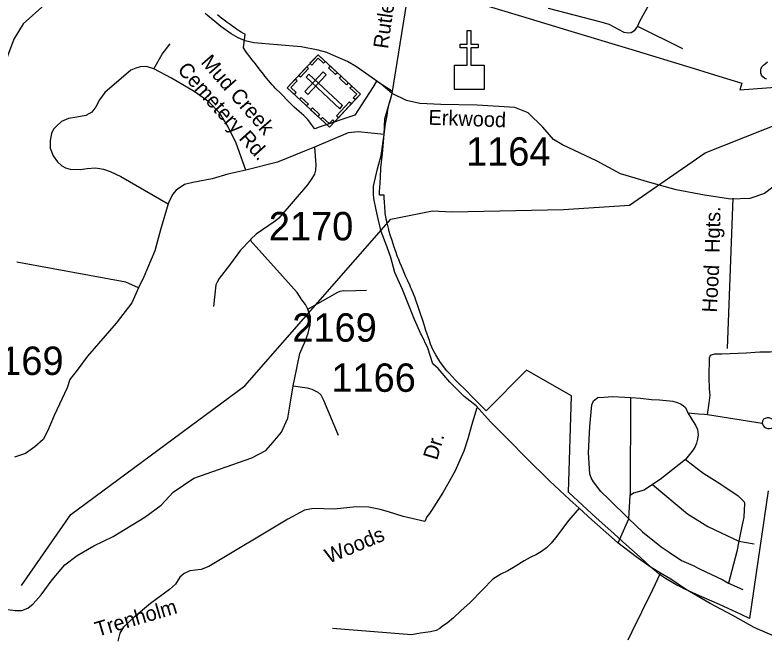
# Model space of a CAD drawing. Extents: x 884530 to 1028605, y 526725 to 653634.
# Drawn here: x 968312 to 971611, y 576051 to 578797 of the extents above; entities that cross this region are included whole.
import ezdxf

# ---------------------------------------------------------------- set-up
doc = ezdxf.new("R2010")
doc.units = 0
for name, color, linetype in [('Exist Boundary Political City Limit New', 7, 'Continuous'), ('Exist Cultural Cemetery CELL', 7, 'Continuous'), ('Exist Cultural Church CELL', 7, 'Continuous'), ('Exist Hydrographic Creek Single Shore', 7, 'Continuous'), ('Exist Road Non-System Type 51', 7, 'Continuous'), ('Exist Road Non-System Type 51 Label', 7, 'Continuous'), ('Exist Road Secondary Type 41 Attributed', 7, 'Continuous'), ('Exist Road Secondary Type 51 Attributed', 7, 'Continuous'), ('Exist Road Secondary Type 51 Label', 7, 'Continuous'), ('Exist Road Secondary Type 51 Number Label', 7, 'Continuous'), ('Map Preparation Boundary City Limit Buffer Line', 7, 'Continuous')]:
    doc.layers.add(name, color=color, linetype=linetype)

msp = doc.modelspace()

# ---------------------------------------------------------------- linework, layer by layer
at = {"layer": 'Exist Boundary Political City Limit New'}
for points in [[(970265.4, 578875.7), (970539.7, 578792.4), (970756.5, 578726.5), (971010.2, 578649.4), (971299.7, 578561.4), (971408.9, 578528.2), (971509.6, 578497.6), (971500.3, 578467.2), (971794, 578490.1)], [(970019.6, 577674.4), (970011.9, 577692.4), (970005.4, 577707.6), (970000, 577720.8), (969997.7, 577726.4), (969995.1, 577733.2), (969993.3, 577737.8), (969986.7, 577756.9), (969986, 577759.1), (969978.9, 577780.5), (969971, 577804.8), (969965.7, 577821.1), (969963.1, 577828.9), (969962.7, 577830.3), (969958.7, 577843.7), (969956.6, 577851.1), (969956.2, 577852.2), (969955.8, 577853.8), (969950, 577876.2), (969949.7, 577877.3), (969947.3, 577887.8), (969945.2, 577898.5), (969944.6, 577901.8), (969943.5, 577908.6), (969941, 577925.2), (969940.6, 577927.9), (969938.6, 577953.7), (969937.3, 577972.1), (969935.9, 577994.3), (969935.5, 578004.2), (969916.1, 578003.9), (969915.9, 578008.9), (969915.5, 578020.6), (969917.8, 578054.9), (969921.2, 578118.5), (969921.8, 578124.3), (969928.2, 578186.6), (969936.2, 578272.2), (969942.1, 578318.4), (969949, 578354.2), (969952.4, 578379.8), (969958.2, 578406.3), (969966.3, 578434.1), (969971.2, 578452.6), (969973.2, 578460.6), (969902.8, 578505.8), (969887.6, 578481), (969806.8, 578356.7), (969649.8, 578303.1), (969631, 578296.7), (969630.2, 578297.6), (969624.1, 578305.1), (969613.1, 578319.2), (969598.5, 578338.1), (969591.6, 578345.9), (969582.9, 578354.2), (969572.9, 578363.1), (969562, 578372.4), (969540.5, 578391.7), (969524.8, 578406.6), (969517.6, 578413.6), (969479.3, 578452.9), (969457, 578475.4), (969450.7, 578482.1), (969443.5, 578490), (969435.5, 578499.1), (969426.7, 578509.5), (969411, 578528.5), (969404.8, 578536.3), (969392.2, 578552.6), (969364.3, 578589.4), (969354.4, 578601.6), (969342.4, 578617), (969335.4, 578626.4), (969328.1, 578636.8), (969317, 578653.2), (969325.2, 578712.2), (969317.8, 578715.6), (969307.6, 578720.9), (969299.6, 578725.7), (969295.4, 578728.4), (969286.6, 578734.6), (969258.1, 578755.2), (969245.6, 578763.9), (969237.4, 578770.1), (969226.9, 578778.2), (969215.1, 578787.5), (969202.6, 578797.7)], [(971625.5, 576703.1), (971543.3, 576141.6), (971506.6, 576159.8), (971411.8, 576203.7), (971343.5, 576233), (971309.8, 576247.1), (971255.1, 576272.5), (971238.9, 576280.6), (971223.8, 576288.9), (971181.3, 576313.8), (971173.5, 576318.1), (971164.8, 576323.7), (971147.2, 576336), (971133.9, 576346.6), (971108.8, 576368.1), (971061.6, 576411), (971023.6, 576445.6), (970985.5, 576478.7), (970946.4, 576515.7), (970868.2, 576585.3), (970747.8, 576695.8), (970747.2, 576696.2), (970759.6, 577120.9), (970562, 577234), (970384.2, 577055.9), (970326.2, 577113.7), (970294.8, 577145.8), (970261.3, 577178.1), (970259.6, 577179.9), (970248.6, 577191.1), (970221.2, 577220.4), (970211, 577232.1), (970197.2, 577249.8), (970181.4, 577272.2), (970162.9, 577301.2), (970156.9, 577311.8), (970151.8, 577321.9), (970140.2, 577348.9), (970135.1, 577364.6), (970120, 577409), (970108.9, 577443.8), (970090, 577500), (970072.7, 577551.1), (970072.8, 577556.1), (970070.9, 577556.1), (970056.5, 577590), (970052, 577600.1), (970048.6, 577607.7), (970039.4, 577627.4), (970031.7, 577645.1), (970019.6, 577674.4)]]:
    msp.add_lwpolyline(points, dxfattribs=at)
at = {"layer": 'Exist Cultural Cemetery CELL'}
for points in [[(969509.2, 578476.8), (969645, 578622.4), (969831.2, 578448.7), (969695.4, 578303.1)], [(969676.7, 578592.9), (969669, 578584.6), (969645.5, 578606.5), (969617.8, 578576.9), (969609.7, 578584.5), (969645.1, 578622.4)], [(969559.7, 578531), (969595.1, 578568.9), (969603.4, 578561.1), (969568, 578523.2)], [(969586.8, 578460.2), (969600.4, 578447.5), (969680.8, 578533.6), (969667.1, 578546.3)], [(969722.4, 578534.7), (969690.7, 578564.2), (969698.5, 578572.5), (969730.2, 578543)], [(969540.8, 578447.3), (969548.6, 578455.6), (969525, 578477.5), (969552.7, 578507.2), (969544.6, 578514.8), (969509.2, 578476.8)], [(969605, 578536.6), (969592.2, 578522.9), (969740.5, 578384.6), (969753.2, 578398.2)], [(969770.6, 578489.7), (969738.9, 578519.2), (969746.7, 578527.5), (969778.3, 578498)], [(969808.6, 578424.5), (969800.2, 578432.3), (969815.2, 578448.4), (969785.6, 578476), (969793.2, 578484.1), (969831.2, 578448.7)], [(969595, 578396.7), (969563.4, 578426.2), (969571.1, 578434.6), (969602.8, 578405)], [(969726.1, 578353), (969784, 578415), (969792.4, 578407.2), (969734.5, 578345.2)], [(969644.2, 578350.8), (969612.5, 578380.4), (969620.3, 578388.7), (969652, 578359.1)], [(969717.9, 578327.3), (969709.5, 578335.2), (969694.5, 578319.1), (969664.9, 578346.7), (969657.3, 578338.5), (969695.3, 578303.1)]]:
    msp.add_lwpolyline(points, close=True, dxfattribs=at)
at = {"layer": 'Exist Cultural Church CELL'}
msp.add_lwpolyline([(970244.9, 578576.1), (970301.8, 578576.3), (970301.8, 578652.4), (970269.8, 578652.4), (970269.8, 578668.4), (970301.8, 578668.4), (970301.8, 578728.5), (970317.9, 578728.5), (970317.9, 578668.4), (970349.9, 578668.4), (970349.9, 578652.4), (970317.9, 578652.4), (970317.9, 578576.3), (970375.5, 578576.1), (970375.5, 578469.7), (970244.9, 578469.7)], close=True, dxfattribs=at)
at = {"layer": 'Exist Hydrographic Creek Single Shore'}
msp.add_lwpolyline([(968341, 576287.4), (968558.2, 576599.2), (969323, 577166), (969965.1, 577898.2), (970149.2, 577936), (970234.2, 577931.3), (970725.2, 577940.7), (971014.6, 577961), (971347.9, 578190.6), (971787.7, 578365.5), (971958.5, 578486.8), (972135.8, 578545.5), (972614, 578631.1), (973637, 579037.1), (973749.1, 579139.8), (973777.1, 579231.2), (973795.7, 579765.7), (973850.6, 579905.7), (973996.8, 580034.1), (974284.6, 580156.3)], dxfattribs=at)
at = {"layer": 'Exist Road Non-System Type 51'}
for p, q in [((971049.9, 578748.4), (971248.7, 578649)), ((971469.2, 577991.1), (971444.7, 577329.3)), ((971011.8, 576580.6), (971018.7, 576683)), ((970965.1, 576474), (971011.8, 576580.6)), ((971496.2, 576481.5), (971563.4, 576470.2)), ((971450.7, 576296.9), (971513.8, 576270))]:
    msp.add_line(p, q, dxfattribs=at)
for points in [[(971124.4, 578886.1), (971059.1, 578768.3), (971049.9, 578748.4)], [(971049.9, 578748.4), (971036.5, 578727.9), (971030.3, 578722.2), (971022.5, 578719), (971011.3, 578717.1), (970992, 578720.5), (970925.1, 578755.8), (970891, 578765.9), (970659.4, 578825)], [(968922, 578559.7), (968960, 578625.3), (968994.1, 578670.8)], [(971619.9, 578514.8), (971609.9, 578518), (971602, 578524.4), (971596.6, 578532.5), (971593.5, 578541.5), (971593.5, 578558.7), (971597.4, 578569.6), (971604.2, 578576.4), (971622.5, 578591)], [(968922, 578559.7), (968889.9, 578570.5), (968862.8, 578569.1), (968843.8, 578562.4), (968822.1, 578554.2), (968706.9, 578456.7), (968683.9, 578424.1), (968667.6, 578392.9), (968650, 578370), (968622.9, 578355), (968583.6, 578346.9), (968547, 578341.5), (968515.8, 578327.9), (968492.8, 578306.2), (968481.4, 578294.5), (968472.5, 578275.1), (968466, 578244.4), (968467, 578210.7), (968479.3, 578177), (968498.7, 578151.5), (968518.6, 578132.8), (968534.5, 578124.9), (968555.1, 578119.2), (968598.5, 578116.5), (968629.6, 578121.9), (968666.2, 578124.6), (968701.5, 578119.2), (968730.6, 578108.6), (968777.4, 578086.7), (968985.9, 577966.7)], [(969327.9, 578114.6), (969285.5, 578232.5), (969248.3, 578307.5), (969211.1, 578367.2), (969165, 578414.6), (969099.9, 578460.7), (969001, 578519), (968922, 578559.7)], [(969345.8, 577806.8), (969304.2, 577761.9), (969255.4, 577696.8), (969210.2, 577637.2), (969201.2, 577621), (969195.8, 577610.1), (969185.8, 577515)], [(968855.9, 577596.4), (968800, 577621), (968319.7, 577709.3)], [(969599.6, 577503.4), (969732.1, 577577), (969742.3, 577581.5), (969756.9, 577584.9), (969764.8, 577583.8), (969857.8, 577585.6)], [(971358.3, 577039.9), (971365.9, 577089.6), (971369.6, 577124.6), (971367.1, 577150.9), (971365.9, 577203.4), (971367.1, 577288.5), (971372, 577299.7), (971390.8, 577305.9), (971420.8, 577305.9), (971458.3, 577307.2), (971493.4, 577309.7), (971528.4, 577310.9), (971588.3, 577314.7), (971614.7, 577314.7), (971634.7, 577314.7), (971675.9, 577315.9)], [(969536.3, 577165.1), (969596.6, 577156.8), (969618, 577150.1), (969644, 577137.6), (969657.6, 577125.2), (969664.3, 577111.6), (969668.8, 577102.6), (969734.1, 576948.1)], [(971011.8, 576580.6), (970924.5, 576667.3), (970888.5, 576700.1), (970856.3, 576743.1), (970846.8, 576760.8), (970840.2, 576778.4), (970834.3, 576870.8), (970840.5, 576987.1), (970849.3, 577082.1), (970856.8, 577099.6), (970875.6, 577113.4), (970902, 577115.2), (970940.8, 577117.9), (970994.9, 577116), (971021.5, 577114.2)], [(971018.7, 576683), (971019.4, 576692.2), (971021.5, 577114.2)], [(971021.5, 577114.2), (971063.5, 577111.2), (971112.7, 577105.8), (971146.7, 577103.8), (971206.2, 577098.1), (971225.4, 577092.3), (971239.5, 577086.6), (971251, 577078.9), (971262.1, 577070), (971272.4, 577047.1)], [(970343.1, 577068.5), (970320.7, 576990.3), (970303.5, 576931.8), (970286, 576877.9), (970247.2, 576788.7), (970196.1, 576697.5), (970144.3, 576617.4), (970134.7, 576603.9), (970124.2, 576589.1), (970114.5, 576568.4), (970019.8, 576589.9), (969954.7, 576611.2), (969919.1, 576620.6), (969868.8, 576631.6), (969812.5, 576632.9), (969716.4, 576622.6), (969625.2, 576626.3), (969585.9, 576618), (969511.6, 576578.4), (969164, 576370.2), (969130.8, 576357.4), (969081.3, 576351.1), (969056.2, 576340), (969036.8, 576323.9), (969017.3, 576292.6), (968991.8, 576269.6), (968908.2, 576208.3), (968836.1, 576148), (968789.2, 576103.5), (968772.7, 576077.7), (968764.2, 576042.1)], [(971272.4, 577047.1), (971276.8, 577038.8), (971284, 577027.2), (971291.8, 577013.5), (971304.9, 576992), (971314.9, 576972.7), (971317.6, 576949.5), (971314.6, 576930.3), (971309.8, 576913.8), (971303.4, 576898.9), (971295.4, 576884.5), (971285.2, 576870.3), (971261.6, 576841.5)], [(971272.4, 577047.1), (971319.4, 577042.6), (971344.7, 577040.6), (971358.3, 577039.9)], [(971358.3, 577039.9), (971598.9, 577001.6), (971602.6, 576990.7), (971607.6, 576985.4), (971615.2, 576980.7), (971621.8, 576977.9), (971630.7, 576977.1), (971639.9, 576978.6), (971647.9, 576982.6), (971651.7, 576989), (971652.7, 576995.1), (971651.6, 577002.6), (971650.2, 577010.3), (971644.3, 577018), (971637.1, 577022.3), (971628.8, 577024.3), (971620.5, 577023.9), (971612.6, 577021.9), (971605.3, 577018), (971600.3, 577010.4), (971598.9, 577001.6)], [(971261.6, 576841.5), (971150, 576753.5), (971115.9, 576730.8)], [(971261.6, 576841.5), (971292, 576818.2), (971313.2, 576802.2), (971342.1, 576779.5), (971377, 576758.2), (971412.1, 576735.7), (971493.4, 576680.7), (971519.6, 576655.7), (971520.7, 576647.4), (971518.9, 576587.4), (971509, 576548.6), (971496.2, 576481.5)], [(971115.9, 576730.8), (971079.7, 576706), (971033.5, 576692.9), (971018.7, 576683)], [(971115.9, 576730.8), (971270.7, 576601.9), (971359.6, 576546.9), (971415.6, 576520.8), (971496.2, 576481.5)], [(970793.7, 576627.2), (970747.8, 576574.7), (970720.5, 576537.6), (970695.4, 576504.5), (970670.2, 576473.4), (970649.5, 576452), (970628.8, 576436.8), (970606.3, 576423.5), (970577.9, 576410.6), (970551.4, 576395.4), (970512.5, 576370.7), (970479.9, 576351.8), (970449.4, 576337), (970414.5, 576314.1), (970368.9, 576267.6), (970314.8, 576211.5), (970273.7, 576174.9), (970240.4, 576143.9), (970213.7, 576120.9), (970193.3, 576107.7), (970180.9, 576098.1), (970164.5, 576088.7), (970140.4, 576083.5), (970096, 576077), (970055.9, 576070.4), (969708.6, 576098.4)], [(971011.8, 576580.6), (971073, 576522.4), (971154.3, 576457.1), (971190.3, 576433.4), (971244, 576397.2), (971294.7, 576374.5), (971323.6, 576360), (971425.9, 576312.4), (971450.7, 576296.9)], [(971496.2, 576481.5), (971487.9, 576436), (971450.7, 576296.9)]]:
    msp.add_lwpolyline(points, dxfattribs=at)
at = {"layer": 'Exist Road Secondary Type 41 Attributed'}
msp.add_lwpolyline([(971009.7, 576047.4), (971027, 576084.7), (971070, 576171.3), (971117.4, 576269.7), (971152, 576340.7)], dxfattribs=at)
at = {"layer": 'Exist Road Secondary Type 51 Attributed'}
for points in [[(969970.5, 578451), (970035, 578851.7), (970053.2, 578979), (970055.7, 579188.6), (970041.6, 579368.4), (970011.3, 579546.1), (969965.7, 579647.9), (969900.3, 579890.5), (969783.2, 580292.4)], [(968773.1, 579112.3), (968517.2, 578907.2), (968443.9, 578842.7), (968347.2, 578757.7), (968306.2, 578690.3), (968244.7, 578529), (968210, 578477), (968062.6, 578408.3), (967939.5, 578347.7), (967879.4, 578314.7), (967820.8, 578252.1), (967793.9, 578198.2), (967709.8, 578019.8), (967625, 577918.8), (967576.9, 577879.5), (967318.2, 577662.3), (967255.6, 577611.8), (967139.5, 577537.9), (967046.6, 577453), (966963.8, 577309.6), (966899.2, 577047), (966844.7, 576782.3)], [(969970.5, 578451), (969922.7, 578493), (969814.2, 578568.4), (969774.4, 578592.7), (969712.4, 578619.3), (969683.9, 578631.7), (969645.8, 578642.6), (969570.6, 578656.2), (969363, 578675.2), (969324.8, 578683.9), (969293.3, 578696.4), (969263, 578713.7), (969217.5, 578746.5), (969149.1, 578803.7)], [(969935.4, 578271.2), (969938.8, 578340.8), (969970.5, 578451)], [(971688.5, 578071.7), (971609.8, 578011.1), (971545.2, 577988.9), (971460.4, 577986.9), (971345.3, 578005), (971220.2, 578027.3), (971105.1, 578059.6), (970975.3, 578097.9), (970872.3, 578154.4), (970720.9, 578225.1), (970680.6, 578249.4), (970634.1, 578303.9), (970569.5, 578366.5), (970511, 578390.7), (970345.5, 578400.8), (970186, 578402.9), (970093.2, 578406.9), (970034.6, 578421), (969970.5, 578451)], [(969935.4, 578271.2), (969821.7, 578283.2), (969776.9, 578279.1), (969628.9, 578216.1)], [(969888.9, 578009.6), (969889.3, 578043.6), (969906.1, 578119.6), (969923.4, 578179.2), (969935.4, 578271.2)], [(969628.9, 578216.1), (969585.8, 578197.8), (969467.4, 578149.8), (969327.9, 578114.6)], [(969628.9, 578216.1), (969635.9, 578137.4), (969633.8, 578114.4), (969630.2, 578096.3), (969618.3, 578077.4), (969598.7, 578049.4), (969472.2, 577902.9), (969456, 577890.2), (969372.9, 577832.4), (969349.4, 577810.7), (969345.8, 577806.8)], [(969327.9, 578114.6), (969248.4, 578096.1), (969179.3, 578075.8), (969093.9, 578059.6), (969057.3, 578051.5), (969020.7, 578027), (969004.5, 578006.7), (968988.1, 577974.2), (968985.9, 577966.7)], [(971152, 576340.7), (971110.7, 576366.1), (971044.2, 576412.4), (970964.5, 576475.3), (970948.9, 576487.8), (970849.9, 576575.2), (970793.7, 576627.2), (970750.8, 576664.6), (970663.7, 576747.8), (970559.1, 576849.5), (970487.6, 576924), (970404.4, 577006.9), (970340.8, 577077.2), (970288, 577119.1), (970225, 577182.2), (970173.3, 577241.2), (970150.6, 577261.9), (970127.5, 577330.8), (970099.5, 577389.8), (970097.7, 577393.8), (970069.8, 577456.8), (970036.6, 577538.1), (970016.4, 577588.9), (969982.9, 577664), (969965.3, 577730.6), (969948.8, 577775.3), (969923.2, 577844.2), (969909.1, 577900.7), (969900.5, 577939.1), (969890.1, 577989.3), (969888.9, 578009.6)], [(968985.9, 577966.7), (968951.6, 577852.2), (968927.2, 577758.7), (968878.4, 577644.8), (968855.9, 577596.4)], [(969599.6, 577503.4), (969589.9, 577522.9), (969573.6, 577543.2), (969553.3, 577575.7), (969345.8, 577806.8)], [(968855.9, 577596.4), (968825.5, 577531), (968756.4, 577441.6), (968630.4, 577295.2), (968585.7, 577234.2), (968553.2, 577193.5), (968540.9, 577156.9), (968484, 577034.9), (968456.9, 576969.1), (968435.2, 576929.3), (968398.6, 576896.7), (968358, 576868.3), (968309.1, 576852)], [(969536.3, 577165.1), (969541.1, 577193.5), (969565.5, 577307.4), (969589.9, 577364.2), (969602.1, 577396.8), (969610.2, 577433.4), (969611.2, 577468.5), (969602.1, 577498.4), (969599.6, 577503.4)], [(968280.6, 576181.1), (968313.1, 576177.1), (968341.6, 576177.1), (968368.2, 576187.5), (968391.6, 576205.9), (968427.1, 576246.1), (968475.9, 576311.2), (968531.6, 576377.6), (968585.8, 576418.4), (968658.8, 576461.6), (968744.2, 576502.3), (968882.5, 576587.7), (968955.6, 576640.5), (969008.5, 576697.5), (969098, 576758.5), (969211.8, 576799.1), (969354.1, 576848), (969415.1, 576880.5), (969447.6, 576917), (969484.2, 576961.8), (969512.6, 577022.8), (969520.8, 577075.6), (969536.3, 577165.1)], [(971688, 576047.8), (971563.9, 576102.1), (971469.8, 576155.4), (971369.4, 576207), (971261.6, 576270.8), (971197.1, 576314.9), (971152, 576340.7)]]:
    msp.add_lwpolyline(points, dxfattribs=at)
at = {"layer": 'Map Preparation Boundary City Limit Buffer Line'}
for points in [[(970265.4, 578875.7), (970539.7, 578792.4), (970756.5, 578726.5), (971010.2, 578649.4), (971299.7, 578561.4), (971408.9, 578528.2), (971509.6, 578497.6), (971500.3, 578467.2), (971794, 578490.1)], [(970019.6, 577674.4), (970011.9, 577692.4), (970005.4, 577707.6), (970000, 577720.8), (969997.7, 577726.4), (969995.1, 577733.2), (969993.3, 577737.8), (969986.7, 577756.9), (969986, 577759.1), (969978.9, 577780.5), (969971, 577804.8), (969965.7, 577821.1), (969963.1, 577828.9), (969962.7, 577830.3), (969958.7, 577843.7), (969956.6, 577851.1), (969956.2, 577852.2), (969955.8, 577853.8), (969950, 577876.2), (969949.7, 577877.3), (969947.3, 577887.8), (969945.2, 577898.5), (969944.6, 577901.8), (969943.5, 577908.6), (969941, 577925.2), (969940.6, 577927.9), (969938.6, 577953.7), (969937.3, 577972.1), (969935.9, 577994.3), (969935.5, 578004.2), (969916.1, 578003.9), (969915.9, 578008.9), (969915.5, 578020.6), (969917.8, 578054.9), (969921.2, 578118.5), (969921.8, 578124.3), (969928.2, 578186.6), (969936.2, 578272.2), (969942.1, 578318.4), (969949, 578354.2), (969952.4, 578379.8), (969958.2, 578406.3), (969966.3, 578434.1), (969971.2, 578452.6), (969973.2, 578460.6), (969902.8, 578505.8), (969887.6, 578481), (969806.8, 578356.7), (969649.8, 578303.1), (969631, 578296.7), (969630.2, 578297.6), (969624.1, 578305.1), (969613.1, 578319.2), (969598.5, 578338.1), (969591.6, 578345.9), (969582.9, 578354.2), (969572.9, 578363.1), (969562, 578372.4), (969540.5, 578391.7), (969524.8, 578406.6), (969517.6, 578413.6), (969479.3, 578452.9), (969457, 578475.4), (969450.7, 578482.1), (969443.5, 578490), (969435.5, 578499.1), (969426.7, 578509.5), (969411, 578528.5), (969404.8, 578536.3), (969392.2, 578552.6), (969364.3, 578589.4), (969354.4, 578601.6), (969342.4, 578617), (969335.4, 578626.4), (969328.1, 578636.8), (969317, 578653.2), (969325.2, 578712.2), (969317.8, 578715.6), (969307.6, 578720.9), (969299.6, 578725.7), (969295.4, 578728.4), (969286.6, 578734.6), (969258.1, 578755.2), (969245.6, 578763.9), (969237.4, 578770.1), (969226.9, 578778.2), (969215.1, 578787.5), (969202.6, 578797.7)], [(971625.5, 576703.1), (971543.3, 576141.6), (971506.6, 576159.8), (971411.8, 576203.7), (971343.5, 576233), (971309.8, 576247.1), (971255.1, 576272.5), (971238.9, 576280.6), (971223.8, 576288.9), (971181.3, 576313.8), (971173.5, 576318.1), (971164.8, 576323.7), (971147.2, 576336), (971133.9, 576346.6), (971108.8, 576368.1), (971061.6, 576411), (971023.6, 576445.6), (970985.5, 576478.7), (970946.4, 576515.7), (970868.2, 576585.3), (970747.8, 576695.8), (970747.2, 576696.2), (970759.6, 577120.9), (970562, 577234), (970384.2, 577055.9), (970326.2, 577113.7), (970294.8, 577145.8), (970261.3, 577178.1), (970259.6, 577179.9), (970248.6, 577191.1), (970221.2, 577220.4), (970211, 577232.1), (970197.2, 577249.8), (970181.4, 577272.2), (970162.9, 577301.2), (970156.9, 577311.8), (970151.8, 577321.9), (970140.2, 577348.9), (970135.1, 577364.6), (970120, 577409), (970108.9, 577443.8), (970090, 577500), (970072.7, 577551.1), (970072.8, 577556.1), (970070.9, 577556.1), (970056.5, 577590), (970052, 577600.1), (970048.6, 577607.7), (970039.4, 577627.4), (970031.7, 577645.1), (970019.6, 577674.4)]]:
    msp.add_lwpolyline(points, dxfattribs=at)

# ---------------------------------------------------------------- texts
at = {"layer": 'Exist Road Non-System Type 51 Label'}
for s, height, rotation, p in [('Mud Creek', 65.62, 311.1705, (969126.1, 578587.2)), ('Cemetery Rd.', 65.617, 311.9891, (969022.9, 578553.4)), ('Hgts.', 65.62, 89.0593, (971412.1, 577749.8)), ('Hood', 65.62, 87.0062, (971399.2, 577486.7)), ('Dr.', 65.62, 73.3498, (970168.6, 576835.3)), ('Woods', 65.62, 22.6659, (969692.2, 576382.4)), ('Trenholm', 65.62, 16.4641, (968675.1, 576060.8))]:
    msp.add_text(s, height=height, rotation=rotation, dxfattribs=at).set_placement(p)
at = {"layer": 'Exist Road Secondary Type 51 Label'}
for s, rotation, p in [('Rutledge', 82.0282, (969952.5, 578646)), ('Erkwood', 358.0396, (970129.9, 578314.4))]:
    msp.add_text(s, height=65.62, rotation=rotation, dxfattribs=at).set_placement(p)
at = {"layer": 'Exist Road Secondary Type 51 Number Label'}
for s, p in [('1164', (970295.8, 578134.1)), ('2170', (969428.5, 577805.4)), ('2169', (969531.8, 577359.6)), ('2169', (968153.9, 577213.2)), ('1166', (969703.5, 577139))]:
    msp.add_text(s, height=125, dxfattribs=at).set_placement(p)

doc.saveas('drawing.dxf')
